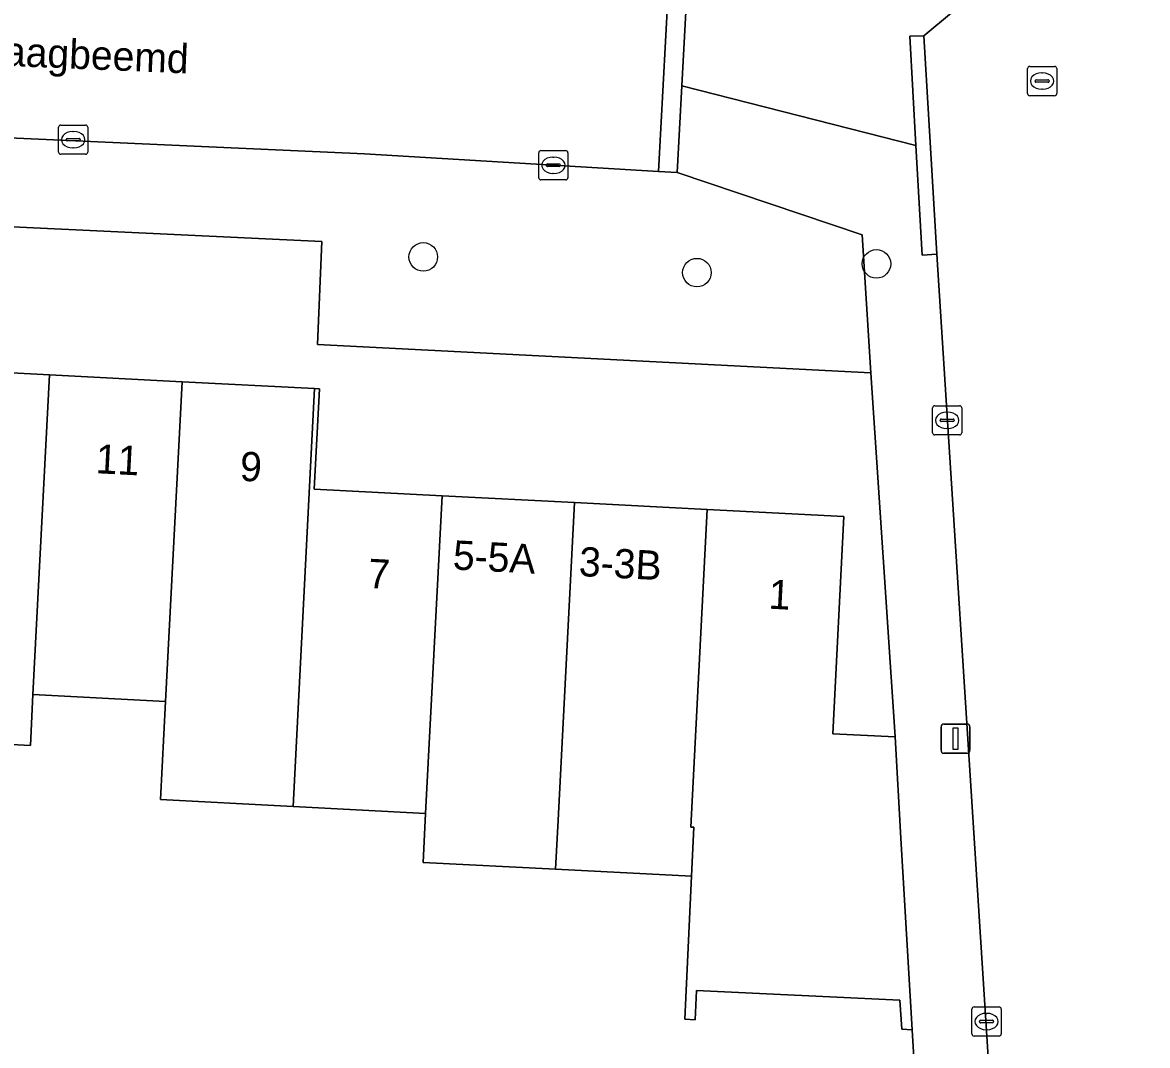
# Model space of a CAD drawing. Extents: x 162989 to 165008, y 383432 to 384338.
# Drawn here: x 164752.22 to 164790.72, y 383638.25 to 383673.27 of the extents above; entities that cross this region are included whole.
import ezdxf

# ---------------------------------------------------------------- set-up
doc = ezdxf.new("R2010")
doc.units = 0
for name, color, linetype in [('IMGEO_Boom', 7, 'Continuous'), ('IMGEO_Erf', 7, 'Continuous'), ('IMGEO_Kolk', 7, 'Continuous'), ('IMGEO_Lichtmast', 7, 'Continuous'), ('IMGEO_Openbare_ruimte_label', 7, 'Continuous'), ('IMGEO_Pand', 7, 'Continuous'), ('IMGEO_Pand_nummerreeks', 7, 'Continuous'), ('IMGEO_Rijbaan_lokaal_open', 7, 'Continuous'), ('IMGEO_Rioolput', 7, 'Continuous'), ('IMGEO_Voetpad_open', 7, 'Continuous')]:
    doc.layers.add(name, color=color, linetype=linetype)

msp = doc.modelspace()

# ---------------------------------------------------------------- linework, layer by layer
at = {"layer": 'IMGEO_Boom'}
for centre in [(164765.937, 383665.246), (164781.444, 383665.008), (164775.3, 383664.707)]:
    msp.add_circle(centre, 0.489, dxfattribs=at)
at = {"layer": 'IMGEO_Erf'}
for points in [[(164748.612, 383661.445), (164753.148, 383661.209), (164757.685, 383660.974), (164762.22, 383660.739), (164762.385, 383660.73), (164762.207, 383657.298), (164766.579, 383657.071), (164771.115, 383656.836), (164775.65, 383656.6), (164780.333, 383656.357), (164779.947, 383648.926), (164782.082, 383648.815), (164781.25, 383661.28), (164762.322, 383662.253), (164762.468, 383665.773), (164735.026, 383667.079)], [(164783.458, 383625.583), (164782.666, 383638.792), (164782.307, 383638.809), (164782.248, 383639.812), (164775.291, 383640.138), (164775.244, 383639.139), (164774.885, 383639.155), (164775.114, 383644.046), (164770.467, 383644.288), (164765.931, 383644.523), (164766.018, 383646.199), (164761.482, 383646.435), (164761.266, 383646.446), (164756.946, 383646.67), (164757.12, 383650.03), (164752.584, 383650.266), (164752.494, 383648.524), (164747.958, 383648.759)]]:
    msp.add_lwpolyline(points, dxfattribs=at)
at = {"layer": 'IMGEO_Kolk'}
for p, q in [((164753.459, 383668.832), (164753.459, 383669.684)), ((164753.534, 383669.758), (164754.386, 383669.758)), ((164753.947, 383669.538), (164753.972, 383669.538)), ((164754.46, 383669.684), (164754.46, 383668.832)), ((164753.718, 383669.252), (164753.718, 383669.264)), ((164754.156, 383669.215), (164753.758, 383669.215)), ((164753.761, 383669.301), (164754.159, 383669.301)), ((164754.202, 383669.264), (164754.202, 383669.252)), ((164754.386, 383668.758), (164753.534, 383668.758)), ((164753.97, 383668.978), (164753.945, 383668.978)), ((164769.888, 383667.957), (164769.888, 383668.809)), ((164769.963, 383668.883), (164770.815, 383668.883)), ((164770.889, 383668.809), (164770.889, 383667.957)), ((164770.147, 383668.377), (164770.147, 383668.389)), ((164770.585, 383668.34), (164770.187, 383668.34)), ((164770.19, 383668.426), (164770.588, 383668.426)), ((164770.376, 383668.663), (164770.401, 383668.663)), ((164770.631, 383668.389), (164770.631, 383668.377)), ((164770.399, 383668.103), (164770.374, 383668.103)), ((164770.815, 383667.883), (164769.963, 383667.883)), ((164783.364, 383659.227), (164783.364, 383660.079)), ((164783.439, 383660.153), (164784.291, 383660.153)), ((164783.852, 383659.933), (164783.877, 383659.933)), ((164784.365, 383660.079), (164784.365, 383659.227)), ((164783.623, 383659.647), (164783.623, 383659.659)), ((164784.061, 383659.61), (164783.663, 383659.61)), ((164783.666, 383659.696), (164784.064, 383659.696)), ((164784.107, 383659.659), (164784.107, 383659.647)), ((164784.291, 383659.153), (164783.439, 383659.153)), ((164783.875, 383659.373), (164783.85, 383659.373)), ((164784.711, 383638.65), (164784.711, 383639.502)), ((164784.786, 383639.576), (164785.638, 383639.576)), ((164785.712, 383639.502), (164785.712, 383638.65)), ((164784.97, 383639.07), (164784.97, 383639.082)), ((164785.013, 383639.119), (164785.411, 383639.119)), ((164785.199, 383639.356), (164785.224, 383639.356)), ((164785.454, 383639.082), (164785.454, 383639.07)), ((164785.408, 383639.033), (164785.01, 383639.033)), ((164785.222, 383638.796), (164785.197, 383638.796)), ((164785.638, 383638.576), (164784.786, 383638.576))]:
    msp.add_line(p, q, dxfattribs=at)
for points in [[(164753.459, 383668.832), (164753.459, 383669.684)], [(164753.534, 383669.758), (164754.386, 383669.758)], [(164754.46, 383669.684), (164754.46, 383668.832)], [(164754.386, 383668.758), (164753.534, 383668.758)], [(164769.888, 383667.957), (164769.888, 383668.809)], [(164769.963, 383668.883), (164770.815, 383668.883)], [(164770.889, 383668.809), (164770.889, 383667.957)], [(164770.815, 383667.883), (164769.963, 383667.883)], [(164783.364, 383659.227), (164783.364, 383660.079)], [(164783.439, 383660.153), (164784.291, 383660.153)], [(164784.365, 383660.079), (164784.365, 383659.227)], [(164784.291, 383659.153), (164783.439, 383659.153)], [(164784.711, 383638.65), (164784.711, 383639.502)], [(164784.786, 383639.576), (164785.638, 383639.576)], [(164785.712, 383639.502), (164785.712, 383638.65)], [(164785.638, 383638.576), (164784.786, 383638.576)]]:
    msp.add_lwpolyline(points, dxfattribs=at)
for centre, radius, start, end in [((164753.536, 383669.682), 0.0765, 91.552, 178.448), ((164753.536, 383669.682), 0.0765, 91.552, 178.448), ((164754.384, 383669.682), 0.0765, 1.552, 88.448), ((164754.384, 383669.682), 0.0765, 1.552, 88.448), ((164753.758, 383669.261), 0.0403, 85.8775, 175.7526), ((164753.755, 383669.251), 0.0366, 178.938, 274.7102), ((164754.159, 383669.258), 0.043, 264.8664, 352.4533), ((164754.163, 383669.263), 0.0386, 1.7309, 96.639), ((164753.536, 383668.834), 0.0765, 181.552, 268.448), ((164753.536, 383668.834), 0.0765, 181.552, 268.448), ((164754.384, 383668.834), 0.0765, 271.552, 358.448), ((164754.384, 383668.834), 0.0765, 271.552, 358.448), ((164769.965, 383668.807), 0.0765, 91.552, 178.448), ((164769.965, 383668.807), 0.0765, 91.552, 178.448), ((164770.813, 383668.807), 0.0765, 1.552, 88.448), ((164770.813, 383668.807), 0.0765, 1.552, 88.448), ((164770.187, 383668.386), 0.0403, 85.8775, 175.7526), ((164770.184, 383668.376), 0.0366, 178.938, 274.7102), ((164770.588, 383668.383), 0.043, 264.8664, 352.4533), ((164770.592, 383668.388), 0.0386, 1.7309, 96.639), ((164769.965, 383667.959), 0.0765, 181.552, 268.448), ((164769.965, 383667.959), 0.0765, 181.552, 268.448), ((164770.813, 383667.959), 0.0765, 271.552, 358.448), ((164770.813, 383667.959), 0.0765, 271.552, 358.448), ((164783.441, 383660.077), 0.0765, 91.552, 178.448), ((164783.441, 383660.077), 0.0765, 91.552, 178.448), ((164784.289, 383660.077), 0.0765, 1.552, 88.448), ((164784.289, 383660.077), 0.0765, 1.552, 88.448), ((164783.663, 383659.656), 0.0403, 85.8775, 175.7526), ((164783.66, 383659.646), 0.0366, 178.938, 274.7102), ((164784.064, 383659.653), 0.043, 264.8664, 352.4533), ((164784.068, 383659.658), 0.0386, 1.7309, 96.639), ((164783.441, 383659.229), 0.0765, 181.552, 268.448), ((164783.441, 383659.229), 0.0765, 181.552, 268.448), ((164784.289, 383659.229), 0.0765, 271.552, 358.448), ((164784.289, 383659.229), 0.0765, 271.552, 358.448), ((164784.788, 383639.5), 0.0765, 91.552, 178.448), ((164784.788, 383639.5), 0.0765, 91.552, 178.448), ((164785.636, 383639.5), 0.0765, 1.552, 88.448), ((164785.636, 383639.5), 0.0765, 1.552, 88.448), ((164785.01, 383639.079), 0.0403, 85.8775, 175.7526), ((164785.007, 383639.069), 0.0366, 178.938, 274.7102), ((164785.411, 383639.076), 0.043, 264.8664, 352.4533), ((164785.415, 383639.081), 0.0386, 1.7309, 96.639), ((164784.788, 383638.652), 0.0765, 181.552, 268.448), ((164784.788, 383638.652), 0.0765, 181.552, 268.448), ((164785.636, 383638.652), 0.0765, 271.552, 358.448), ((164785.636, 383638.652), 0.0765, 271.552, 358.448)]:
    msp.add_arc(centre, radius, start, end, dxfattribs=at)
for centre, major_axis, ratio, start_param, end_param in [((164753.946, 383669.258), (-0.387, 0.002), 0.722429, 4.712389, 7.853982), ((164753.971, 383669.258), (-0.39, 0.002), 0.717154, 1.570796, 4.712389), ((164770.375, 383668.383), (-0.387, 0.002), 0.722429, 4.712389, 7.853982), ((164770.4, 383668.383), (-0.39, 0.002), 0.717154, 1.570796, 4.712389), ((164783.851, 383659.653), (-0.387, 0.002), 0.722429, 4.712389, 7.853982), ((164783.876, 383659.653), (-0.39, 0.002), 0.717154, 1.570796, 4.712389), ((164785.198, 383639.076), (-0.387, 0.002), 0.722429, 4.712389, 7.853982), ((164785.223, 383639.076), (-0.39, 0.002), 0.717154, 1.570796, 4.712389)]:
    msp.add_ellipse(centre, major_axis=major_axis, ratio=ratio, start_param=start_param, end_param=end_param, dxfattribs=at)
at = {"layer": 'IMGEO_Lichtmast'}
for p, q in [((164783.654, 383648.358), (164783.654, 383649.158)), ((164783.654, 383649.158), (164783.654, 383648.358)), ((164783.754, 383649.258), (164784.544, 383649.258)), ((164784.544, 383649.258), (164783.754, 383649.258)), ((164784.644, 383649.158), (164784.644, 383648.358)), ((164784.644, 383648.358), (164784.644, 383649.158)), ((164784.544, 383648.258), (164783.754, 383648.258)), ((164783.754, 383648.258), (164784.544, 383648.258))]:
    msp.add_line(p, q, dxfattribs=at)
msp.add_lwpolyline([(164784.074, 383649.133), (164784.224, 383649.133), (164784.224, 383648.383), (164784.074, 383648.383), (164784.074, 383649.133)], dxfattribs=at)
for centre, start, end in [((164783.754, 383649.158), 90, 180), ((164783.754, 383649.158), 90, 180), ((164784.544, 383649.158), 0, 90), ((164784.544, 383649.158), 360, 90), ((164783.754, 383648.358), 180, 270), ((164783.754, 383648.358), 180, 270), ((164784.544, 383648.358), 270, 0), ((164784.544, 383648.358), 270, 0)]:
    msp.add_arc(centre, 0.1, start, end, dxfattribs=at)
at = {"layer": 'IMGEO_Pand'}
for points in [[(164753.148, 383661.209), (164748.612, 383661.445), (164748.048, 383650.501), (164747.958, 383648.759), (164752.494, 383648.524), (164752.584, 383650.266)], [(164753.148, 383661.209), (164752.584, 383650.266), (164757.12, 383650.03), (164757.685, 383660.974)], [(164762.22, 383660.739), (164757.685, 383660.974), (164757.12, 383650.03), (164756.946, 383646.67), (164761.266, 383646.446), (164761.482, 383646.435)], [(164766.018, 383646.199), (164766.579, 383657.071), (164762.207, 383657.298), (164762.385, 383660.73), (164762.22, 383660.739), (164761.482, 383646.435)], [(164771.115, 383656.836), (164766.579, 383657.071), (164766.018, 383646.199), (164765.931, 383644.523), (164770.467, 383644.288), (164770.554, 383645.964)], [(164775.65, 383656.6), (164771.115, 383656.836), (164770.554, 383645.964), (164770.467, 383644.288), (164775.114, 383644.046), (164775.192, 383645.723), (164775.09, 383645.728)], [(164782.082, 383648.815), (164779.947, 383648.926), (164780.333, 383656.357), (164775.65, 383656.6), (164775.09, 383645.728), (164775.192, 383645.723), (164775.114, 383644.046), (164774.885, 383639.155), (164775.244, 383639.139), (164775.291, 383640.138), (164782.248, 383639.812), (164782.307, 383638.809), (164782.666, 383638.792), (164782.273, 383645.355)]]:
    msp.add_lwpolyline(points, close=True, dxfattribs=at)
at = {"layer": 'IMGEO_Rijbaan_lokaal_open'}
msp.add_lwpolyline([(164795.119, 383672.213), (164793.725, 383673.706), (164790.93, 383676.807), (164789.554, 383678.222), (164783.063, 383672.811), (164783.514, 383665.334), (164786.401, 383620.195), (164786.372, 383618.046), (164789.255, 383618.089), (164789.255, 383635.605), (164793.254, 383636.691)], dxfattribs=at)
for points in [[(164747.693, 383669.506), (164763.932, 383668.77), (164773.986, 383668.17), (164774.305, 383674.114), (164768.328, 383674.503), (164767.954, 383674.607), (164767.739, 383674.984), (164748.024, 383676.063)], [(164774.625, 383668.132), (164774.785, 383671.102), (164774.944, 383674.072), (164774.305, 383674.114), (164773.986, 383668.17)]]:
    msp.add_lwpolyline(points, close=True, dxfattribs=at)
at = {"layer": 'IMGEO_Rioolput'}
for p, q in [((164786.688, 383671.764), (164787.54, 383671.764)), ((164786.613, 383670.838), (164786.613, 383671.69)), ((164787.101, 383671.544), (164787.126, 383671.544)), ((164787.614, 383671.69), (164787.614, 383670.838)), ((164786.872, 383671.258), (164786.872, 383671.27)), ((164787.31, 383671.221), (164786.912, 383671.221)), ((164786.915, 383671.307), (164787.313, 383671.307)), ((164787.356, 383671.27), (164787.356, 383671.258)), ((164787.54, 383670.764), (164786.688, 383670.764)), ((164787.124, 383670.984), (164787.099, 383670.984))]:
    msp.add_line(p, q, dxfattribs=at)
for points in [[(164786.688, 383671.764), (164787.54, 383671.764)], [(164786.613, 383670.838), (164786.613, 383671.69)], [(164787.614, 383671.69), (164787.614, 383670.838)], [(164787.54, 383670.764), (164786.688, 383670.764)]]:
    msp.add_lwpolyline(points, dxfattribs=at)
for centre, radius, start, end in [((164786.69, 383671.688), 0.0765, 91.552, 178.448), ((164786.69, 383671.688), 0.0765, 91.552, 178.448), ((164787.538, 383671.688), 0.0765, 1.552, 88.448), ((164787.538, 383671.688), 0.0765, 1.552, 88.448), ((164786.912, 383671.267), 0.0403, 85.8775, 175.7526), ((164786.909, 383671.257), 0.0366, 178.938, 274.7102), ((164787.313, 383671.264), 0.043, 264.8664, 352.4533), ((164787.317, 383671.269), 0.0386, 1.7309, 96.639), ((164786.69, 383670.84), 0.0765, 181.552, 268.448), ((164786.69, 383670.84), 0.0765, 181.552, 268.448), ((164787.538, 383670.84), 0.0765, 271.552, 358.448), ((164787.538, 383670.84), 0.0765, 271.552, 358.448)]:
    msp.add_arc(centre, radius, start, end, dxfattribs=at)
for centre, major_axis, ratio, start_param, end_param in [((164787.1, 383671.264), (-0.387, 0.002), 0.722429, 4.712389, 7.853982), ((164787.125, 383671.264), (-0.39, 0.002), 0.717154, 1.570796, 4.712389)]:
    msp.add_ellipse(centre, major_axis=major_axis, ratio=ratio, start_param=start_param, end_param=end_param, dxfattribs=at)
at = {"layer": 'IMGEO_Voetpad_open'}
for points in [[(164781.51, 383676.075), (164780.326, 383675.983), (164779.239, 383675.899), (164776.961, 383675.933), (164768.055, 383676.529), (164767.739, 383674.984), (164767.954, 383674.607), (164768.328, 383674.503), (164774.305, 383674.114), (164774.944, 383674.072), (164774.785, 383671.102), (164782.797, 383669.058), (164782.586, 383672.805), (164783.063, 383672.811), (164789.554, 383678.222)], [(164716.363, 383671.031), (164715.841, 383671.105), (164715.724, 383671.122), (164715.22, 383671.164), (164715.07, 383667.97), (164721.735, 383667.669), (164724.504, 383667.534), (164727.542, 383667.386), (164730.58, 383667.237), (164733.598, 383667.09), (164735.026, 383667.079), (164762.468, 383665.773), (164762.322, 383662.253), (164781.25, 383661.28), (164780.953, 383666.002), (164774.625, 383668.132)], [(164783.514, 383665.334), (164783.008, 383665.31), (164782.797, 383669.058), (164774.785, 383671.102), (164774.625, 383668.132), (164780.953, 383666.002), (164781.25, 383661.28), (164782.082, 383648.815), (164782.273, 383645.355), (164782.666, 383638.792), (164783.458, 383625.583), (164783.823, 383619.499)], [(164774.625, 383668.132), (164773.986, 383668.17), (164763.932, 383668.77), (164747.693, 383669.506), (164746.804, 383669.546), (164734.351, 383670.11), (164734.322, 383670.51)], [(164783.3, 383617.341), (164786.372, 383618.046), (164786.401, 383620.195), (164783.514, 383665.334)]]:
    msp.add_lwpolyline(points, dxfattribs=at)
msp.add_lwpolyline([(164782.586, 383672.805), (164782.797, 383669.058), (164783.008, 383665.31), (164783.514, 383665.334), (164783.063, 383672.811)], close=True, dxfattribs=at)

# ---------------------------------------------------------------- texts
at = {"layer": 'IMGEO_Openbare_ruimte_label'}
msp.add_text('Haagbeemd', height=1, rotation=357.5926, dxfattribs=at).set_placement((164750.611, 383671.83))
at = {"layer": 'IMGEO_Pand_nummerreeks'}
for s, rotation, p in [('11', 357.0284, (164754.713, 383657.844)), ('9', 357.0263, (164759.647, 383657.588)), ('5-5A', 357.0321, (164766.934, 383654.55)), ('3-3B', 357.0206, (164771.247, 383654.326)), ('7', 357.0282, (164764.028, 383653.919)), ('1', 357.0263, (164777.736, 383653.208))]:
    msp.add_text(s, height=1, rotation=rotation, dxfattribs=at).set_placement(p)

doc.saveas('drawing.dxf')
